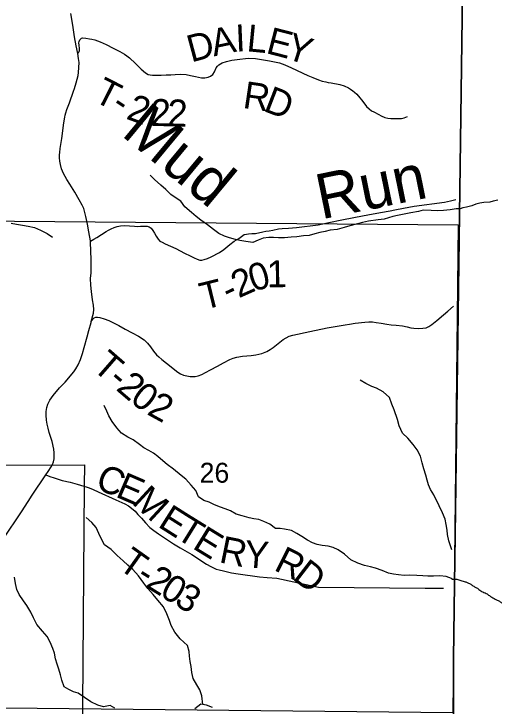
# Model space of a CAD drawing. Extents: x 0 to 191, y 0 to 55.
# Drawn here: x 147 to 147.505, y 19.453 to 20.181 of the extents above; entities that cross this region are included whole.
import ezdxf

# ---------------------------------------------------------------- set-up
doc = ezdxf.new("R2010")
doc.units = 0
for name, color, linetype in [('GM_X_Corporation', 7, 'Continuous'), ('GM_X_Minor_River', 7, 'Continuous'), ('GM_X_Minor_River_Text', 7, 'Continuous'), ('GM_X_Section_Text', 7, 'Continuous'), ('GM_X_State_Route', 7, 'Continuous'), ('GM_X_Township_Road', 7, 'Continuous'), ('GM_X_Township_Road_Text', 7, 'Continuous')]:
    doc.layers.add(name, color=color, linetype=linetype)

msp = doc.modelspace()

# ---------------------------------------------------------------- linework, layer by layer
at = {"layer": 'GM_X_Corporation'}
for points in [[(146.94931, 22.06201), (147.41583, 22.05521), (147.41793, 22.05518), (147.49329, 22.05409), (147.49076, 21.86656), (147.48909, 21.69468), (147.48205, 21.22082), (147.48076, 21.17388), (147.48135, 21.17107), (147.48116, 21.16643), (147.48019, 21.14187), (147.48058, 21.10512), (147.48017, 21.08849), (147.4775, 21.04138), (147.47544, 20.87227), (147.47203, 20.22876), (147.46245, 19.50336), (147.46245, 19.44524), (147.45775, 19.24764), (147.44948, 18.93531), (147.29316, 18.93706), (147.2922, 18.93707), (146.93654, 18.94104)], [(147.48909, 21.69468), (147.48205, 21.22082), (147.48076, 21.17388), (147.48135, 21.17107), (147.48116, 21.16643), (147.48019, 21.14187), (147.48058, 21.10512), (147.48017, 21.08849), (147.4775, 21.04138), (147.47544, 20.87227), (147.47203, 20.22876), (147.46245, 19.50336), (147.46245, 19.44524), (147.45775, 19.24764), (147.44948, 18.93531), (147.44822, 18.85009), (147.44627, 18.74989), (147.4432, 18.61761), (150.07549, 18.61761), (150.07549, 22.0195)], [(143.27549, 18.61761), (147.4432, 18.61761), (147.44627, 18.74989), (147.44822, 18.85009), (147.44948, 18.93531), (147.45775, 19.24764), (147.46245, 19.44524), (147.46245, 19.50336), (147.47203, 20.22876), (147.47544, 20.87227), (147.4775, 21.04138), (147.48017, 21.08849), (147.48058, 21.10512), (147.48019, 21.14187), (147.48116, 21.16643), (147.48135, 21.17107), (147.48076, 21.17388), (147.48205, 21.22082), (147.48909, 21.69468)], [(148.46737, 18.92047), (148.27305, 18.92256), (148.01108, 18.92749), (147.65574, 18.93245), (147.44948, 18.93531), (147.45775, 19.24764), (147.46245, 19.44524), (147.46245, 19.50336), (147.47203, 20.22876), (147.47544, 20.87227), (147.4775, 21.04138), (147.48017, 21.08849), (147.48058, 21.10512), (147.48019, 21.14187), (147.48116, 21.16643), (147.48135, 21.17107), (147.48076, 21.17388), (147.48205, 21.22082), (147.48909, 21.69468)], [(146.80243, 19.70554), (147.07447, 19.70651), (147.0743, 19.68431), (147.07222, 19.40664), (147.09099, 19.39871), (147.09138, 19.378), (147.02315, 19.37496), (146.98931, 19.3417)]]:
    msp.add_lwpolyline(points, dxfattribs=at)
msp.add_lwpolyline([(146.95813, 19.96302), (147.4674, 19.95893), (147.46171, 19.44593), (146.95709, 19.45123)], close=True, dxfattribs=at)
at = {"layer": 'GM_X_Minor_River'}
for points in [[(147.46508, 19.97581), (147.45871, 19.97448), (147.4519, 19.97387), (147.44547, 19.97345), (147.43884, 19.97398), (147.43051, 19.97412), (147.4256, 19.97295), (147.41747, 19.97138), (147.41048, 19.9702), (147.40348, 19.96864), (147.39857, 19.96747), (147.38931, 19.96476), (147.38307, 19.96415), (147.37286, 19.96276), (147.36681, 19.9614), (147.36133, 19.95984), (147.3534, 19.95771), (147.34735, 19.95615), (147.34017, 19.95383), (147.3328, 19.95322), (147.3275, 19.95186), (147.32183, 19.95069), (147.31673, 19.94933), (147.3105, 19.94777), (147.30482, 19.94736), (147.29764, 19.94617), (147.29158, 19.94576), (147.28477, 19.94515), (147.27853, 19.94511), (147.27323, 19.94546), (147.26812, 19.94543), (147.26244, 19.94501), (147.25697, 19.94289), (147.2513, 19.94039), (147.24392, 19.9413), (147.23786, 19.9424), (147.23312, 19.94351), (147.22686, 19.94537), (147.22174, 19.94686), (147.21586, 19.94967), (147.21016, 19.95381), (147.20369, 19.9589), (147.19666, 19.9636), (147.19191, 19.96775), (147.18696, 19.97189), (147.18011, 19.97773), (147.17573, 19.98378), (147.17079, 19.98679), (147.16527, 19.99093), (147.16014, 19.99584), (147.15481, 20.00074), (147.14815, 20.00658), (147.14339, 20.01092)], [(147.50898, 19.9847), (147.50407, 19.98387), (147.50068, 19.98268), (147.49425, 19.98221), (147.4901, 19.98158), (147.48576, 19.98057), (147.48162, 19.97899), (147.47597, 19.97739), (147.472, 19.97676), (147.46918, 19.97577), (147.46508, 19.97581)], [(146.99759, 19.96069), (147.00308, 19.95959), (147.00952, 19.95868), (147.01521, 19.95738), (147.02184, 19.9559), (147.02829, 19.95328), (147.03531, 19.94972), (147.04101, 19.94596)], [(147.46073, 19.61732), (147.45736, 19.6266), (147.45618, 19.63323), (147.45559, 19.63797), (147.45461, 19.64366), (147.45363, 19.64953), (147.45094, 19.65597), (147.4473, 19.66354), (147.44156, 19.67489), (147.43812, 19.68056), (147.436, 19.68548), (147.43465, 19.69041), (147.43311, 19.69552), (147.43117, 19.70234), (147.42924, 19.70859), (147.42769, 19.7158), (147.42424, 19.72242), (147.42005, 19.7279), (147.41433, 19.73469), (147.40862, 19.73997), (147.40517, 19.74754), (147.40342, 19.75436), (147.39996, 19.76421), (147.39746, 19.77046), (147.39496, 19.77747), (147.38849, 19.78331), (147.38128, 19.78706), (147.37654, 19.78874), (147.37027, 19.79212), (147.3642, 19.79569)], [(147.46036, 19.58693), (147.45455, 19.5892), (147.44811, 19.58992), (147.4413, 19.5895), (147.43524, 19.58946), (147.43013, 19.59), (147.42389, 19.59015), (147.41594, 19.59048), (147.41045, 19.59007), (147.40458, 19.59079), (147.39927, 19.59152), (147.39416, 19.59263), (147.38733, 19.59562), (147.38031, 19.59805), (147.37519, 19.59934), (147.36894, 19.60063), (147.36173, 19.60325), (147.35452, 19.60681), (147.34767, 19.61246), (147.34121, 19.61716), (147.33571, 19.61979), (147.33059, 19.62108), (147.32434, 19.62162), (147.31904, 19.62272), (147.3143, 19.62459), (147.30898, 19.6274), (147.3029, 19.63116), (147.29777, 19.63436), (147.29208, 19.63755), (147.28488, 19.63883), (147.28014, 19.63956), (147.27522, 19.63972), (147.26914, 19.64424), (147.26307, 19.64705), (147.25757, 19.64892), (147.25245, 19.64964), (147.24752, 19.65094), (147.24032, 19.6528), (147.23387, 19.65485), (147.2278, 19.65803), (147.22249, 19.66028), (147.21756, 19.66196), (147.2113, 19.66458), (147.2056, 19.6672), (147.19992, 19.66906), (147.19421, 19.67301), (147.19153, 19.67945), (147.18676, 19.68511), (147.18105, 19.69134), (147.1761, 19.69548), (147.16793, 19.70208), (147.16146, 19.70697), (147.15671, 19.71074), (147.15176, 19.71526), (147.14701, 19.71865), (147.14207, 19.72166), (147.13695, 19.72447), (147.13219, 19.72805), (147.12554, 19.73294), (147.12004, 19.73557), (147.11358, 19.7397), (147.10844, 19.74537), (147.10366, 19.75217), (147.10003, 19.75822), (147.09792, 19.76314), (147.09524, 19.76901)], [(147.19875, 19.45446), (147.19772, 19.46373), (147.19579, 19.47017), (147.19273, 19.47528), (147.18871, 19.48189), (147.18735, 19.48834), (147.18656, 19.49459), (147.18558, 19.4999), (147.18498, 19.5054), (147.18438, 19.51033), (147.18283, 19.51658), (147.17522, 19.52356), (147.1695, 19.53054), (147.16549, 19.53754), (147.16375, 19.54284), (147.16106, 19.54985), (147.15742, 19.55722), (147.15171, 19.56421), (147.14656, 19.57025), (147.14103, 19.57667), (147.13703, 19.58215), (147.1313, 19.58989), (147.12521, 19.5965), (147.12007, 19.60121), (147.11532, 19.60555), (147.10885, 19.61139), (147.10238, 19.61742), (147.09553, 19.6225), (147.0919, 19.62893), (147.08941, 19.63423), (147.08672, 19.64067), (147.08234, 19.64596), (147.07644, 19.65104)], [(147.10657, 19.45085), (147.10145, 19.45347), (147.09464, 19.45229), (147.08839, 19.45377), (147.08118, 19.45733), (147.07453, 19.46185), (147.06787, 19.46655), (147.06294, 19.46804), (147.05801, 19.47029), (147.05326, 19.4731), (147.05057, 19.4803), (147.04941, 19.4856), (147.04748, 19.49166), (147.04593, 19.49715), (147.0442, 19.50246), (147.04283, 19.50871), (147.04129, 19.51363), (147.0386, 19.52026), (147.03535, 19.52612), (147.0304, 19.53159), (147.0243, 19.53877), (147.02104, 19.54577), (147.01817, 19.55182), (147.01397, 19.55863), (147.01053, 19.56373), (147.00595, 19.57035), (147.00346, 19.57564), (147.0021, 19.58171), (147.00092, 19.58834)], [(147.20914, 19.45147), (147.20289, 19.45371), (147.19682, 19.45481), (147.19042, 19.45003)]]:
    msp.add_lwpolyline(points, dxfattribs=at)
msp.add_spline([(147.46037, 19.58738), (147.46036, 19.58693), (147.46306, 19.5865), (147.46783, 19.58576), (147.47239, 19.58427), (147.47467, 19.58372), (147.47753, 19.5826), (147.48038, 19.5811), (147.48362, 19.57884), (147.48667, 19.57734), (147.48991, 19.57489), (147.49411, 19.57245), (147.49677, 19.57133), (147.50001, 19.56907), (147.50516, 19.56588), (147.5084, 19.56419), (147.51144, 19.56269), (147.51373, 19.561), (147.51621, 19.55949), (147.52098, 19.55573), (147.52327, 19.55422), (147.52575, 19.55139), (147.52937, 19.5499), (147.53242, 19.54764), (147.53509, 19.54557), (147.53739, 19.54273), (147.54215, 19.53972), (147.54654, 19.53633), (147.5515, 19.53257), (147.55494, 19.52974), (147.55723, 19.52786), (147.56047, 19.52541), (147.5639, 19.52354), (147.56694, 19.52261), (147.56923, 19.52167), (147.57208, 19.52112), (147.57493, 19.52076), (147.5793, 19.51984), (147.58215, 19.51967), (147.58518, 19.51969), (147.59069, 19.51954), (147.59486, 19.51937), (147.59752, 19.51939), (147.60112, 19.51923), (147.6053, 19.51887), (147.60834, 19.51871), (147.61176, 19.51835), (147.61593, 19.518), (147.62049, 19.51765), (147.62334, 19.51747), (147.62751, 19.51731), (147.63131, 19.51696), (147.63359, 19.51659), (147.63758, 19.51605), (147.64043, 19.51588), (147.64289, 19.5159), (147.64726, 19.51555), (147.6503, 19.51556), (147.65277, 19.5152), (147.65542, 19.51522), (147.6577, 19.51523), (147.66055, 19.51506), (147.66415, 19.51528), (147.66718, 19.51568), (147.67041, 19.51589), (147.67363, 19.51591), (147.67762, 19.51613), (147.68103, 19.51615), (147.68331, 19.51635), (147.68862, 19.51677), (147.69146, 19.51698), (147.69487, 19.51776), (147.69847, 19.51949), (147.70074, 19.52008), (147.7032, 19.52104), (147.70547, 19.52258), (147.70792, 19.52392), (147.71019, 19.52489), (147.71568, 19.52758), (147.71813, 19.52969), (147.72362, 19.53163), (147.72588, 19.53354), (147.72967, 19.53546), (147.73211, 19.53833), (147.73456, 19.54062), (147.73757, 19.54425), (147.74133, 19.5496), (147.7432, 19.5536), (147.74393, 19.55797), (147.74484, 19.56253), (147.7452, 19.56633), (147.74555, 19.56995), (147.74572, 19.57242), (147.74608, 19.57603), (147.74624, 19.57926), (147.74641, 19.58268), (147.74657, 19.58724)], degree=3, dxfattribs=at)
at = {"layer": 'GM_X_State_Route'}
for points in [[(147.04251, 19.71283), (147.04277, 19.71416), (147.04277, 19.71626), (147.04277, 19.71905), (147.04235, 19.72297), (147.04053, 19.73091), (147.03755, 19.74047), (147.03622, 19.745), (147.03522, 19.74928), (147.03444, 19.75336), (147.03408, 19.75878), (147.03421, 19.76273), (147.03499, 19.76691), (147.03613, 19.77028), (147.0382, 19.77455), (147.04154, 19.77961), (147.04837, 19.78748), (147.05408, 19.79357), (147.06331, 19.80417), (147.06558, 19.80744), (147.06801, 19.81165), (147.07028, 19.81716), (147.07235, 19.82361), (147.07407, 19.82986), (147.07728, 19.84111), (147.07902, 19.84772), (147.08142, 19.85634), (147.08161, 19.85733), (147.08398, 19.86589), (147.0844, 19.86982), (147.08398, 19.87448), (147.08308, 19.88018), (147.08171, 19.8889), (147.08103, 19.89551), (147.08097, 19.90248), (147.08142, 19.90841), (147.08145, 19.91589), (147.08149, 19.92338), (147.08126, 19.93002), (147.08065, 19.94175), (147.08039, 19.94427), (147.0799, 19.94761), (147.07919, 19.9515), (147.07763, 19.95944), (147.07582, 19.96757), (147.07494, 19.97172), (147.07368, 19.97587), (147.07212, 19.97946), (147.06905, 19.9851), (147.06428, 19.99304), (147.05894, 20.0015), (147.05612, 20.00639), (147.05252, 20.01293), (147.05038, 20.01786), (147.04915, 20.02223), (147.04854, 20.02589), (147.04824, 20.02926), (147.04837, 20.03254), (147.04847, 20.03493), (147.04905, 20.03911), (147.05064, 20.04955), (147.0519, 20.05778), (147.05249, 20.06364), (147.0531, 20.06831), (147.05378, 20.0719), (147.05433, 20.07417), (147.05495, 20.07667), (147.05608, 20.0802), (147.05858, 20.0872), (147.06286, 20.09928), (147.06393, 20.10226), (147.06577, 20.10826), (147.06687, 20.11192), (147.06778, 20.11594), (147.0683, 20.11918), (147.06862, 20.12427), (147.06875, 20.12951), (147.0682, 20.13389), (147.06747, 20.13886), (147.06584, 20.14701), (147.06415, 20.15638), (147.06221, 20.16875), (147.06026, 20.18103)], [(146.93177, 19.53854), (146.94278, 19.56142), (146.94547, 19.5668), (146.95026, 19.57512), (146.95431, 19.58154), (146.9674, 19.59868), (146.97346, 19.60665), (146.97926, 19.61433), (146.98373, 19.62071), (146.98911, 19.62836), (147.00832, 19.65726), (147.01519, 19.66789), (147.01963, 19.6746), (147.03376, 19.69595), (147.03629, 19.69964), (147.03953, 19.70437), (147.04079, 19.70677), (147.04186, 19.70962), (147.04251, 19.71283)]]:
    msp.add_lwpolyline(points, dxfattribs=at)
at = {"layer": 'GM_X_Township_Road'}
msp.add_line((147.4327, 19.57701), (147.45175, 19.57685), dxfattribs=at)
for points in [[(147.06747, 20.13886), (147.06869, 20.1403), (147.0694, 20.1417), (147.06937, 20.14429), (147.06882, 20.14785), (147.06862, 20.15032), (147.06879, 20.15177), (147.06956, 20.15323), (147.07018, 20.1542), (147.07122, 20.15501), (147.07256, 20.15538), (147.07582, 20.15505), (147.07971, 20.1544), (147.0821, 20.15391), (147.08521, 20.1532), (147.09099, 20.15133), (147.09717, 20.14851), (147.10475, 20.14463), (147.11166, 20.14102), (147.11657, 20.13826), (147.11902, 20.1366), (147.12181, 20.13444), (147.12821, 20.12847), (147.13424, 20.12262), (147.13866, 20.11859), (147.14151, 20.11705), (147.14351, 20.11641), (147.14615, 20.11605), (147.15494, 20.11605), (147.16024, 20.11641), (147.16528, 20.11671), (147.16976, 20.11699), (147.17531, 20.11717), (147.18143, 20.1168), (147.18595, 20.11599), (147.19107, 20.11493), (147.19431, 20.11411), (147.19734, 20.11344), (147.20098, 20.11341), (147.20462, 20.11399), (147.20695, 20.11517), (147.20928, 20.11702), (147.21113, 20.11984), (147.21304, 20.12387), (147.21425, 20.12562), (147.21571, 20.12711), (147.21938, 20.1292), (147.22374, 20.13068), (147.22946, 20.13189), (147.23494, 20.13278), (147.24645, 20.13416), (147.2543, 20.13378), (147.26064, 20.13282), (147.26909, 20.13127), (147.27949, 20.12906), (147.28511, 20.12706), (147.29203, 20.12396), (147.30909, 20.1159), (147.31433, 20.11359), (147.32056, 20.11125), (147.32425, 20.11008), (147.32814, 20.10911), (147.33052, 20.10866), (147.33366, 20.10818), (147.34299, 20.10632), (147.34727, 20.10498), (147.35185, 20.10298), (147.35416, 20.1016), (147.35643, 20.09984), (147.35822, 20.09826), (147.36057, 20.09616), (147.36391, 20.0925), (147.36567, 20.09033), (147.36822, 20.08696), (147.37101, 20.08337), (147.37363, 20.08072), (147.37625, 20.07862), (147.37848, 20.07755), (147.38369, 20.07503), (147.38644, 20.07352), (147.39023, 20.07166), (147.39344, 20.07097), (147.39654, 20.07066), (147.39964, 20.07066), (147.40367, 20.07069), (147.4076, 20.07083), (147.41043, 20.07152), (147.41394, 20.0729)], [(147.39569, 19.97363), (147.40071, 19.9745), (147.40971, 19.97624), (147.42086, 19.97857), (147.45305, 19.98269), (147.45921, 19.98407), (147.46492, 19.98558)], [(147.24239, 19.94858), (147.24279, 19.94887), (147.24681, 19.94924), (147.25045, 19.94962), (147.25433, 19.9499), (147.2619, 19.95149), (147.26521, 19.95233), (147.26848, 19.95251), (147.2725, 19.95326), (147.27848, 19.95466), (147.28231, 19.95499), (147.28908, 19.95541), (147.29749, 19.9562), (147.31996, 19.95877), (147.33323, 19.96162), (147.34318, 19.96386), (147.35943, 19.96709), (147.37219, 19.96938), (147.38566, 19.9719), (147.39569, 19.97363)], [(147.08065, 19.94175), (147.08418, 19.94363), (147.08758, 19.9456), (147.09736, 19.95189), (147.09957, 19.95328), (147.10255, 19.95474), (147.10583, 19.95606), (147.10896, 19.95709), (147.11232, 19.95793), (147.11653, 19.95802), (147.12699, 19.95746), (147.12993, 19.95728), (147.13344, 19.95746), (147.14049, 19.95742), (147.14255, 19.95676), (147.14442, 19.95541), (147.14628, 19.95289), (147.14801, 19.95008), (147.14983, 19.94691), (147.15198, 19.94368), (147.15385, 19.94186), (147.15605, 19.9406), (147.15946, 19.93906), (147.17053, 19.93387), (147.17978, 19.9292), (147.18548, 19.92617), (147.18973, 19.92402), (147.19276, 19.92262), (147.19557, 19.92187), (147.19767, 19.92187), (147.20042, 19.92248), (147.20365, 19.9236), (147.20757, 19.92528), (147.21626, 19.92972), (147.22084, 19.93294), (147.22719, 19.93836), (147.23172, 19.94186), (147.23672, 19.94457), (147.24239, 19.94858)], [(147.08161, 19.85733), (147.08363, 19.86006), (147.08482, 19.86107), (147.08635, 19.86165), (147.0881, 19.86181), (147.09046, 19.86136), (147.09505, 19.86009), (147.09997, 19.85822), (147.10566, 19.85558), (147.11074, 19.85298), (147.11712, 19.8491), (147.12468, 19.84528), (147.13127, 19.84183), (147.13723, 19.83795), (147.13914, 19.8363), (147.14084, 19.83443), (147.14387, 19.83044), (147.14706, 19.8259), (147.15032, 19.82203), (147.15249, 19.82002), (147.15566, 19.81735), (147.16083, 19.81336), (147.17257, 19.80402), (147.17537, 19.80222), (147.1786, 19.80099), (147.18199, 19.80017), (147.18562, 19.79952), (147.19078, 19.79929), (147.19406, 19.79999), (147.19775, 19.8014), (147.20173, 19.80345), (147.20701, 19.80643), (147.21427, 19.8103), (147.22066, 19.81387), (147.22727, 19.81721), (147.23067, 19.81856), (147.23466, 19.81985), (147.24063, 19.82084), (147.24977, 19.82166), (147.25457, 19.82219), (147.26072, 19.82366), (147.26617, 19.82582), (147.26963, 19.82776), (147.27297, 19.83004), (147.28146, 19.83684), (147.28328, 19.8383), (147.28632, 19.84018), (147.28978, 19.84176), (147.29347, 19.84293), (147.31134, 19.84685), (147.3295, 19.85049), (147.34848, 19.85377), (147.3531, 19.85453), (147.35908, 19.85541), (147.3691, 19.85664), (147.37349, 19.85687), (147.37712, 19.85675), (147.38116, 19.85629), (147.38644, 19.85541), (147.39218, 19.85435), (147.39698, 19.85365), (147.40196, 19.85324), (147.40858, 19.85265), (147.41379, 19.85166), (147.41737, 19.85072), (147.42071, 19.85019), (147.42539, 19.84984), (147.4302, 19.85008), (147.43354, 19.85066), (147.43629, 19.85207), (147.43951, 19.85418), (147.44467, 19.85816), (147.45197, 19.86429), (147.45626, 19.86815), (147.4622, 19.87324)], [(147.03376, 19.69595), (147.03791, 19.69436), (147.04267, 19.69281), (147.05096, 19.69015), (147.0595, 19.68817), (147.06685, 19.68629), (147.07741, 19.68305), (147.0793, 19.68227)], [(147.0793, 19.68227), (147.08355, 19.68051), (147.08871, 19.67816), (147.10732, 19.66964), (147.11678, 19.6655), (147.12073, 19.66335), (147.12405, 19.66104), (147.12776, 19.65775), (147.13069, 19.65443), (147.13441, 19.65037), (147.13851, 19.64564), (147.14332, 19.64067), (147.14747, 19.63743), (147.15239, 19.63406), (147.16823, 19.62363), (147.17503, 19.6194), (147.18726, 19.61217), (147.20267, 19.60216), (147.20716, 19.59962), (147.21307, 19.59688), (147.21608, 19.5961), (147.22049, 19.59505), (147.2248, 19.59407), (147.22913, 19.59313), (147.23586, 19.59188), (147.25857, 19.58895), (147.26663, 19.58825), (147.27675, 19.58731), (147.32029, 19.57798), (147.4327, 19.57701)]]:
    msp.add_lwpolyline(points, dxfattribs=at)

# ---------------------------------------------------------------- texts
at = {"layer": 'GM_X_Minor_River_Text'}
for s, height, rotation, p in [('Mud', 0.047359, 320.30794, (147.11206, 20.05351)), ('Run', 0.047349, 11.51035, (147.3232, 19.96448))]:
    msp.add_text(s, height=height, rotation=rotation, dxfattribs=at).set_placement(p)
at = {"layer": 'GM_X_Section_Text'}
msp.add_text('26', height=0.020928, rotation=0.00001, dxfattribs=at).set_placement((147.19553, 19.68779))
at = {"layer": 'GM_X_Township_Road_Text'}
for s, rotation, p in [('I', 2.5299, (147.23367, 20.14089)), ('L', 354.47576, (147.24427, 20.14144)), ('D', 14.9516, (147.18667, 20.12946)), ('A', 12.07796, (147.21046, 20.13582)), ('E', 345.54591, (147.26427, 20.13959)), ('Y', 341.98207, (147.28439, 20.13442)), ('T', 333.04588, (147.08283, 20.08969)), ('R', 351.59005, (147.24005, 20.08192)), ('D', 338.91359, (147.26153, 20.07893)), ('-', 326.22117, (147.101, 20.08051)), ('2', 339.86036, (147.11725, 20.07069)), ('2', 359.28045, (147.14396, 20.06277)), ('2', 358.09501, (147.1613, 20.06255)), ('1', 1.20736, (147.26643, 19.89298)), ('2', 23.99947, (147.23657, 19.88149)), ('0', 16.65737, (147.25166, 19.88828)), ('T', 13.82212, (147.19964, 19.86934)), ('-', 25.53737, (147.22623, 19.87655)), ('T', 318.90318, (147.08165, 19.80769)), ('-', 319.0238, (147.09771, 19.79368)), ('2', 319.49515, (147.10672, 19.78586)), ('0', 322.19834, (147.12116, 19.77357)), ('2', 331.2713, (147.13908, 19.76016)), ('C', 337.61732, (147.08457, 19.68227)), ('E', 336.69675, (147.10604, 19.67343)), ('M', 317.35022, (147.12344, 19.6664)), ('E', 327.63854, (147.15053, 19.64212)), ('T', 328.26588, (147.16877, 19.63056)), ('E', 328.4062, (147.18691, 19.61935)), ('R', 348.53684, (147.2151, 19.60424)), ('Y', 355.65909, (147.24178, 19.59907)), ('T', 324.71342, (147.10861, 19.59835)), ('R', 333.53968, (147.27255, 19.59641)), ('D', 322.38477, (147.2922, 19.58679)), ('-', 327.78798, (147.12733, 19.58515)), ('2', 328.19639, (147.13739, 19.57882)), ('0', 328.33074, (147.15232, 19.56956)), ('3', 329.27463, (147.16766, 19.5601))]:
    msp.add_text(s, height=0.02841, rotation=rotation, dxfattribs=at).set_placement(p)

doc.saveas('drawing.dxf')
